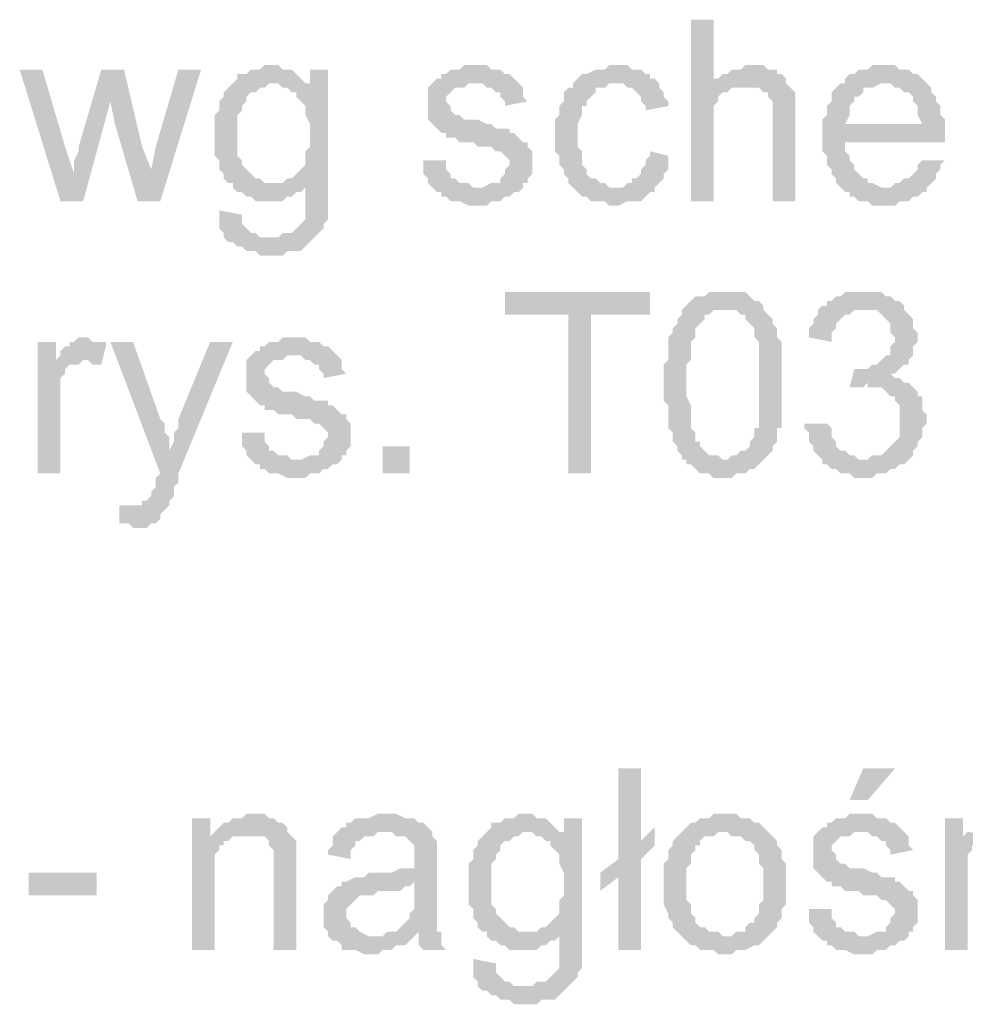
# Model space of a CAD drawing. Header units: millimetres. Extents: x -523 to 1404227, y -783705 to 1038705.
# Tile 399 of 508: x 709111 to 709993, y 224204 to 225123. Entities that reach past the tile are written whole.
import ezdxf

# ---------------------------------------------------------------- set-up
doc = ezdxf.new("R2010")
doc.units = ezdxf.units.MM
doc.linetypes.add('ACAD_ISO08W100', pattern=[36, 24, -3, 6, -3])
doc.layers.add('!!ELEKTRYKA', color=7, linetype='Continuous')

msp = doc.modelspace()

# ---------------------------------------------------------------- hatches: boundary and pattern name
at = {"layer": '!!ELEKTRYKA', "linetype": 'ACAD_ISO08W100'}
for points in [[(709758.49, 225122.57), (709737.32, 225122.57), (709737.32, 224953.23), (709758.49, 224953.23), (709758.49, 225020.96), (709758.49, 225025.2), (709758.49, 225029.43), (709758.49, 225033.66), (709758.49, 225037.9), (709758.49, 225042.13), (709762.72, 225046.36), (709762.72, 225050.6), (709766.96, 225054.83), (709771.19, 225054.83), (709775.42, 225059.06), (709779.66, 225059.06), (709783.89, 225059.06), (709788.12, 225059.06), (709758.49, 225063.3)], [(709343.61, 225080.23), (709343.61, 225080.23), (709339.38, 225080.23), (709335.14, 225076), (709330.91, 225076), (709326.68, 225076), (709322.44, 225071.76), (709318.21, 225071.76), (709313.98, 225071.76), (709313.98, 225067.53), (709309.74, 225063.3), (709347.85, 225063.3), (709352.08, 225063.3), (709356.31, 225059.06), (709381.71, 225063.3), (709381.71, 225063.3), (709377.48, 225063.3), (709373.25, 225067.53), (709369.01, 225071.76), (709369.01, 225071.76), (709364.78, 225076), (709360.55, 225076), (709356.31, 225076), (709352.08, 225080.23)], [(709534.12, 225080.23), (709525.65, 225080.23), (709521.42, 225076), (709512.95, 225076), (709508.72, 225071.76), (709504.48, 225071.76), (709504.48, 225067.53), (709500.25, 225067.53), (709496.02, 225063.3), (709538.35, 225063.3), (709538.35, 225063.3), (709542.58, 225063.3), (709546.82, 225059.06), (709551.05, 225059.06), (709555.28, 225054.83), (709559.52, 225054.83), (709559.52, 225050.6), (709563.75, 225046.36), (709563.75, 225042.13), (709584.92, 225046.36), (709584.92, 225046.36), (709580.68, 225050.6), (709580.68, 225054.83), (709580.68, 225059.06), (709576.45, 225063.3), (709576.45, 225063.3), (709572.22, 225067.53), (709567.98, 225071.76), (709563.75, 225071.76), (709559.52, 225076), (709559.52, 225076), (709555.28, 225076), (709551.05, 225076), (709546.82, 225080.23), (709538.35, 225080.23)], [(709665.35, 225080.23), (709665.35, 225080.23), (709661.12, 225080.23), (709656.89, 225076), (709652.65, 225076), (709648.42, 225076), (709639.95, 225071.76), (709639.95, 225071.76), (709635.72, 225071.76), (709631.49, 225067.53), (709627.25, 225063.3), (709627.25, 225059.06), (709623.02, 225059.06), (709618.79, 225054.83), (709618.79, 225050.6), (709618.79, 225046.36), (709614.55, 225042.13), (709614.55, 225037.9), (709614.55, 225033.66), (709610.32, 225029.43), (709610.32, 225025.2), (709610.32, 225020.96), (709610.32, 225012.5), (709610.32, 225008.26), (709610.32, 225004.03), (709610.32, 224999.8), (709614.55, 224995.56), (709614.55, 224991.33), (709614.55, 224987.1), (709618.79, 224982.86), (709618.79, 224978.63), (709623.02, 224974.4), (709623.02, 224970.16), (709627.25, 224965.93), (709665.35, 224965.93), (709665.35, 224965.93), (709661.12, 224965.93), (709656.89, 224970.16), (709652.65, 224970.16), (709648.42, 224974.4), (709644.19, 224974.4), (709639.95, 224978.63), (709639.95, 224978.63), (709639.95, 224982.86), (709635.72, 224987.1), (709635.72, 224991.33), (709635.72, 224995.56), (709635.72, 224999.8), (709631.49, 225004.03), (709631.49, 225008.26), (709631.49, 225016.73), (709631.49, 225016.73), (709631.49, 225020.96), (709631.49, 225025.2), (709635.72, 225033.66), (709635.72, 225037.9), (709635.72, 225042.13), (709639.95, 225042.13), (709639.95, 225046.36), (709644.19, 225050.6), (709644.19, 225050.6), (709648.42, 225054.83), (709648.42, 225059.06), (709652.65, 225059.06), (709656.89, 225059.06), (709661.12, 225063.3), (709669.59, 225063.3), (709707.69, 225063.3), (709703.45, 225067.53), (709699.22, 225067.53), (709699.22, 225071.76), (709694.99, 225071.76), (709690.75, 225076), (709686.52, 225076), (709682.29, 225076), (709678.05, 225080.23), (709673.82, 225080.23)], [(709792.36, 225080.23), (709792.36, 225080.23), (709788.12, 225080.23), (709783.89, 225076), (709779.66, 225076), (709775.42, 225076), (709771.19, 225071.76), (709766.96, 225071.76), (709762.72, 225067.53), (709758.49, 225067.53), (709758.49, 225063.3), (709788.12, 225059.06), (709792.36, 225059.06), (709796.59, 225059.06), (709800.82, 225059.06), (709805.06, 225054.83), (709809.29, 225054.83), (709809.29, 225054.83), (709809.29, 225050.6), (709813.52, 225046.36), (709813.52, 225042.13), (709813.52, 225037.9), (709813.52, 225029.43), (709813.52, 224953.23), (709834.69, 224953.23), (709834.69, 225029.43), (709834.69, 225037.9), (709834.69, 225042.13), (709834.69, 225046.36), (709834.69, 225050.6), (709834.69, 225054.83), (709830.46, 225059.06), (709830.46, 225059.06), (709826.22, 225063.3), (709826.22, 225067.53), (709821.99, 225071.76), (709817.76, 225071.76), (709817.76, 225076), (709813.52, 225076), (709809.29, 225076), (709805.06, 225080.23), (709800.82, 225080.23)], [(709919.36, 225080.23), (709906.66, 225080.23), (709902.43, 225076), (709893.96, 225076), (709889.73, 225071.76), (709885.49, 225071.76), (709881.26, 225067.53), (709881.26, 225063.3), (709877.03, 225063.3), (709919.36, 225063.3), (709919.36, 225063.3), (709923.59, 225063.3), (709927.83, 225059.06), (709932.06, 225059.06), (709936.29, 225054.83), (709940.53, 225054.83), (709944.76, 225050.6), (709944.76, 225050.6), (709944.76, 225046.36), (709948.99, 225042.13), (709948.99, 225037.9), (709948.99, 225033.66), (709953.23, 225025.2), (709881.26, 225025.2), (709974.39, 225025.2), (709974.39, 225029.43), (709970.16, 225033.66), (709970.16, 225037.9), (709970.16, 225042.13), (709965.93, 225046.36), (709965.93, 225050.6), (709961.69, 225054.83), (709961.69, 225059.06), (709957.46, 225063.3), (709957.46, 225063.3), (709953.23, 225067.53), (709948.99, 225071.76), (709944.76, 225071.76), (709940.53, 225076), (709936.29, 225076), (709932.06, 225076), (709927.83, 225080.23), (709923.59, 225080.23)], [(709131.94, 225076), (709110.77, 225076), (709148.87, 224953.23), (709161.57, 224978.63), (709153.11, 225004.03)], [(709208.14, 225076), (709186.97, 225076), (709165.81, 225004.03), (709165.81, 224999.8), (709161.57, 224991.33), (709161.57, 224987.1), (709161.57, 224982.86), (709161.57, 224978.63), (709161.57, 224978.63), (709148.87, 224953.23), (709170.04, 224953.23), (709195.44, 225046.36)], [(709208.14, 225076), (709195.44, 225046.36), (709199.67, 225025.2), (709220.84, 224953.23), (709233.54, 224982.86), (709225.08, 225004.03)], [(709280.11, 225076), (709258.94, 225076), (709237.78, 225004.03), (709233.54, 224982.86), (709220.84, 224953.23), (709242.01, 224953.23)], [(709398.65, 225076), (709381.71, 225076), (709381.71, 225063.3), (709356.31, 225059.06), (709360.55, 225059.06), (709364.78, 225054.83), (709369.01, 225054.83), (709369.01, 225050.6), (709373.25, 225046.36), (709373.25, 225046.36), (709377.48, 225042.13), (709377.48, 225037.9), (709377.48, 225033.66), (709381.71, 225025.2), (709381.71, 225020.96), (709381.71, 225016.73), (709381.71, 225012.5), (709381.71, 225004.03), (709377.48, 224999.8), (709377.48, 224995.56), (709377.48, 224991.33), (709377.48, 224987.1), (709373.25, 224982.86), (709373.25, 224982.86), (709369.01, 224978.63), (709364.78, 224974.4), (709360.55, 224974.4), (709356.31, 224970.16), (709352.08, 224970.16), (709347.85, 224970.16), (709398.65, 224970.16)], [(709309.74, 225063.3), (709305.51, 225059.06), (709301.28, 225054.83), (709301.28, 225050.6), (709297.04, 225046.36), (709297.04, 225046.36), (709297.04, 225042.13), (709297.04, 225037.9), (709292.81, 225033.66), (709292.81, 225029.43), (709292.81, 225025.2), (709292.81, 225020.96), (709292.81, 225016.73), (709292.81, 225016.73), (709292.81, 225008.26), (709292.81, 225004.03), (709292.81, 224999.8), (709292.81, 224995.56), (709297.04, 224991.33), (709297.04, 224987.1), (709297.04, 224982.86), (709301.28, 224978.63), (709301.28, 224974.4), (709305.51, 224970.16), (709309.74, 224970.16), (709309.74, 224965.93), (709313.98, 224961.69), (709318.21, 224961.69), (709322.44, 224957.46), (709326.68, 224957.46), (709330.91, 224953.23), (709335.14, 224953.23), (709339.38, 224953.23), (709343.61, 224953.23), (709347.85, 224953.23), (709352.08, 224953.23), (709356.31, 224953.23), (709360.55, 224957.46), (709364.78, 224957.46), (709369.01, 224961.69), (709373.25, 224961.69), (709377.48, 224965.93), (709377.48, 224970.16), (709398.65, 224970.16), (709347.85, 224970.16), (709343.61, 224970.16), (709339.38, 224970.16), (709335.14, 224974.4), (709330.91, 224974.4), (709326.68, 224978.63), (709322.44, 224982.86), (709322.44, 224982.86), (709322.44, 224982.86), (709318.21, 224987.1), (709318.21, 224991.33), (709313.98, 224995.56), (709313.98, 224999.8), (709313.98, 225004.03), (709313.98, 225012.5), (709313.98, 225016.73), (709313.98, 225020.96), (709313.98, 225025.2), (709313.98, 225029.43), (709313.98, 225033.66), (709318.21, 225037.9), (709318.21, 225042.13), (709322.44, 225046.36), (709322.44, 225050.6), (709326.68, 225054.83), (709330.91, 225054.83), (709335.14, 225059.06), (709339.38, 225059.06), (709343.61, 225063.3), (709347.85, 225063.3)], [(709496.02, 225063.3), (709491.78, 225059.06), (709491.78, 225059.06), (709491.78, 225042.13), (709491.78, 225042.13), (709491.78, 225033.66), (709491.78, 225029.43), (709496.02, 225025.2), (709496.02, 225025.2), (709500.25, 225020.96), (709504.48, 225016.73), (709508.72, 225016.73), (709508.72, 225016.73), (709508.72, 225012.5), (709512.95, 225012.5), (709517.18, 225012.5), (709521.42, 225008.26), (709525.65, 225008.26), (709534.12, 225008.26), (709538.35, 225004.03), (709542.58, 225004.03), (709551.05, 225004.03), (709555.28, 224999.8), (709559.52, 224999.8), (709559.52, 224999.8), (709563.75, 224995.56), (709567.98, 224991.33), (709567.98, 224987.1), (709567.98, 224987.1), (709563.75, 224982.86), (709563.75, 224978.63), (709559.52, 224974.4), (709559.52, 224970.16), (709555.28, 224970.16), (709551.05, 224970.16), (709542.58, 224965.93), (709538.35, 224965.93), (709496.02, 224965.93), (709500.25, 224961.69), (709504.48, 224961.69), (709504.48, 224961.69), (709504.48, 224957.46), (709508.72, 224957.46), (709512.95, 224953.23), (709517.18, 224953.23), (709521.42, 224953.23), (709529.88, 224948.99), (709534.12, 224948.99), (709538.35, 224948.99), (709542.58, 224948.99), (709546.82, 224948.99), (709551.05, 224953.23), (709555.28, 224953.23), (709559.52, 224953.23), (709563.75, 224957.46), (709567.98, 224957.46), (709572.22, 224961.69), (709576.45, 224961.69), (709580.68, 224965.93), (709580.68, 224970.16), (709584.92, 224970.16), (709584.92, 224974.4), (709589.15, 224978.63), (709589.15, 224982.86), (709589.15, 224991.33), (709589.15, 224991.33), (709589.15, 224995.56), (709589.15, 224999.8), (709584.92, 225004.03), (709584.92, 225008.26), (709580.68, 225008.26), (709576.45, 225012.5), (709572.22, 225016.73), (709567.98, 225016.73), (709567.98, 225020.96), (709563.75, 225020.96), (709559.52, 225020.96), (709555.28, 225020.96), (709551.05, 225025.2), (709546.82, 225025.2), (709538.35, 225029.43), (709538.35, 225029.43), (709529.88, 225029.43), (709525.65, 225029.43), (709521.42, 225033.66), (709521.42, 225033.66), (709521.42, 225033.66), (709517.18, 225033.66), (709512.95, 225037.9), (709512.95, 225042.13), (709508.72, 225046.36), (709508.72, 225050.6), (709512.95, 225054.83), (709517.18, 225059.06), (709517.18, 225059.06), (709521.42, 225059.06), (709525.65, 225059.06), (709529.88, 225063.3), (709538.35, 225063.3)], [(709707.69, 225063.3), (709669.59, 225063.3), (709673.82, 225063.3), (709678.05, 225059.06), (709682.29, 225059.06), (709686.52, 225054.83), (709686.52, 225054.83), (709690.75, 225050.6), (709690.75, 225046.36), (709694.99, 225042.13), (709694.99, 225037.9), (709716.15, 225042.13), (709716.15, 225042.13), (709716.15, 225046.36), (709711.92, 225050.6), (709711.92, 225054.83), (709707.69, 225059.06)], [(709877.03, 225063.3), (709877.03, 225063.3), (709872.79, 225059.06), (709868.56, 225054.83), (709868.56, 225050.6), (709868.56, 225046.36), (709864.33, 225042.13), (709864.33, 225037.9), (709864.33, 225033.66), (709860.09, 225029.43), (709860.09, 225025.2), (709860.09, 225020.96), (709860.09, 225012.5), (709860.09, 225008.26), (709860.09, 225004.03), (709860.09, 224999.8), (709864.33, 224995.56), (709864.33, 224991.33), (709864.33, 224987.1), (709868.56, 224982.86), (709868.56, 224978.63), (709872.79, 224974.4), (709872.79, 224970.16), (709877.03, 224965.93), (709919.36, 224965.93), (709919.36, 224965.93), (709915.13, 224965.93), (709906.66, 224970.16), (709902.43, 224970.16), (709902.43, 224974.4), (709898.19, 224974.4), (709893.96, 224978.63), (709893.96, 224978.63), (709889.73, 224982.86), (709889.73, 224987.1), (709885.49, 224991.33), (709885.49, 224995.56), (709881.26, 224999.8), (709881.26, 225004.03), (709881.26, 225008.26), (709974.39, 225008.26), (709974.39, 225012.5), (709974.39, 225016.73), (709974.39, 225020.96), (709974.39, 225025.2), (709881.26, 225025.2), (709881.26, 225025.2), (709885.49, 225033.66), (709885.49, 225037.9), (709885.49, 225042.13), (709889.73, 225046.36), (709889.73, 225050.6), (709893.96, 225050.6), (709898.19, 225054.83), (709898.19, 225059.06), (709902.43, 225059.06), (709906.66, 225059.06), (709915.13, 225063.3), (709919.36, 225063.3)], [(709699.22, 224999.8), (709699.22, 224995.56), (709694.99, 224991.33), (709694.99, 224987.1), (709690.75, 224982.86), (709690.75, 224978.63), (709686.52, 224974.4), (709682.29, 224974.4), (709682.29, 224970.16), (709678.05, 224970.16), (709673.82, 224965.93), (709665.35, 224965.93), (709627.25, 224965.93), (709627.25, 224965.93), (709631.49, 224961.69), (709635.72, 224957.46), (709639.95, 224957.46), (709644.19, 224953.23), (709648.42, 224953.23), (709652.65, 224953.23), (709656.89, 224953.23), (709661.12, 224948.99), (709665.35, 224948.99), (709669.59, 224948.99), (709678.05, 224953.23), (709682.29, 224953.23), (709686.52, 224953.23), (709690.75, 224953.23), (709694.99, 224957.46), (709699.22, 224961.69), (709699.22, 224961.69), (709703.45, 224961.69), (709703.45, 224965.93), (709707.69, 224970.16), (709711.92, 224974.4), (709711.92, 224978.63), (709716.15, 224982.86), (709716.15, 224987.1), (709716.15, 224991.33), (709716.15, 224995.56)], [(709508.72, 224991.33), (709487.55, 224991.33), (709487.55, 224978.63), (709491.78, 224974.4), (709491.78, 224970.16), (709496.02, 224965.93), (709538.35, 224965.93), (709538.35, 224965.93), (709534.12, 224965.93), (709529.88, 224970.16), (709525.65, 224970.16), (709521.42, 224970.16), (709517.18, 224974.4), (709512.95, 224974.4), (709512.95, 224978.63), (709508.72, 224982.86), (709508.72, 224987.1)], [(709953.23, 224991.33), (709948.99, 224987.1), (709948.99, 224982.86), (709944.76, 224978.63), (709940.53, 224974.4), (709940.53, 224974.4), (709936.29, 224974.4), (709932.06, 224970.16), (709927.83, 224970.16), (709923.59, 224965.93), (709919.36, 224965.93), (709877.03, 224965.93), (709877.03, 224965.93), (709881.26, 224961.69), (709885.49, 224961.69), (709885.49, 224957.46), (709889.73, 224957.46), (709893.96, 224953.23), (709898.19, 224953.23), (709902.43, 224953.23), (709906.66, 224948.99), (709915.13, 224948.99), (709919.36, 224948.99), (709923.59, 224948.99), (709927.83, 224948.99), (709932.06, 224953.23), (709936.29, 224953.23), (709940.53, 224953.23), (709944.76, 224957.46), (709948.99, 224957.46), (709953.23, 224961.69), (709957.46, 224961.69), (709957.46, 224965.93), (709961.69, 224970.16), (709965.93, 224974.4), (709965.93, 224978.63), (709970.16, 224982.86), (709970.16, 224987.1), (709974.39, 224991.33)], [(709398.65, 224970.16), (709377.48, 224970.16), (709377.48, 224940.53), (709377.48, 224940.53), (709377.48, 224936.29), (709373.25, 224932.06), (709369.01, 224927.83), (709369.01, 224927.83), (709369.01, 224927.83), (709364.78, 224923.59), (709360.55, 224923.59), (709356.31, 224923.59), (709352.08, 224919.36), (709343.61, 224919.36), (709301.28, 224919.36), (709305.51, 224915.13), (709309.74, 224915.13), (709309.74, 224915.13), (709313.98, 224910.89), (709318.21, 224910.89), (709322.44, 224906.66), (709326.68, 224906.66), (709330.91, 224906.66), (709335.14, 224902.43), (709339.38, 224902.43), (709343.61, 224902.43), (709347.85, 224902.43), (709356.31, 224902.43), (709360.55, 224906.66), (709364.78, 224906.66), (709369.01, 224906.66), (709373.25, 224906.66), (709377.48, 224910.89), (709377.48, 224910.89), (709381.71, 224915.13), (709385.95, 224919.36), (709390.18, 224923.59), (709390.18, 224923.59), (709394.41, 224927.83), (709394.41, 224932.06), (709398.65, 224936.29), (709398.65, 224940.53), (709398.65, 224940.53), (709398.65, 224948.99), (709398.65, 224953.23), (709398.65, 224957.46), (709398.65, 224961.69)], [(709297.04, 224944.76), (709297.04, 224927.83), (709301.28, 224923.59), (709301.28, 224919.36), (709343.61, 224919.36), (709339.38, 224919.36), (709335.14, 224919.36), (709330.91, 224923.59), (709326.68, 224923.59), (709322.44, 224927.83), (709322.44, 224927.83), (709318.21, 224932.06), (709318.21, 224936.29), (709318.21, 224940.53)], [(709699.22, 224868.56), (709563.75, 224868.56), (709563.75, 224847.39), (709623.02, 224847.39), (709623.02, 224699.22), (709644.19, 224699.22), (709644.19, 224847.39), (709699.22, 224847.39)], [(709766.96, 224868.56), (709766.96, 224868.56), (709754.26, 224868.56), (709750.02, 224864.33), (709745.79, 224864.33), (709741.56, 224864.33), (709737.32, 224860.09), (709737.32, 224860.09), (709733.09, 224855.86), (709728.85, 224851.63), (709766.96, 224851.63), (709771.19, 224851.63), (709775.42, 224851.63), (709779.66, 224851.63), (709783.89, 224847.39), (709788.12, 224847.39), (709788.12, 224843.16), (709792.36, 224838.93), (709792.36, 224838.93), (709796.59, 224834.69), (709796.59, 224834.69), (709796.59, 224830.46), (709796.59, 224826.22), (709800.82, 224821.99), (709800.82, 224817.76), (709800.82, 224813.52), (709800.82, 224809.29), (709800.82, 224800.82), (709800.82, 224796.59), (709800.82, 224788.12), (709800.82, 224783.89), (709800.82, 224783.89), (709800.82, 224775.42), (709800.82, 224766.96), (709800.82, 224762.72), (709800.82, 224758.49), (709800.82, 224754.26), (709800.82, 224745.79), (709800.82, 224741.56), (709796.59, 224741.56), (709796.59, 224737.32), (709796.59, 224733.09), (709792.36, 224728.86), (709792.36, 224728.86), (709792.36, 224724.62), (709788.12, 224720.39), (709783.89, 224720.39), (709779.66, 224716.16), (709775.42, 224716.16), (709771.19, 224711.92), (709766.96, 224711.92), (709733.09, 224711.92), (709733.09, 224707.69), (709737.32, 224707.69), (709741.56, 224703.45), (709745.79, 224699.22), (709750.02, 224699.22), (709754.26, 224699.22), (709758.49, 224694.99), (709762.72, 224694.99), (709766.96, 224694.99), (709771.19, 224694.99), (709775.42, 224694.99), (709779.66, 224699.22), (709783.89, 224699.22), (709788.12, 224699.22), (709792.36, 224703.45), (709796.59, 224703.45), (709800.82, 224707.69), (709800.82, 224707.69), (709805.06, 224711.92), (709805.06, 224711.92), (709809.29, 224716.16), (709813.52, 224720.39), (709813.52, 224724.62), (709817.76, 224728.86), (709817.76, 224733.09), (709817.76, 224737.32), (709817.76, 224741.56), (709821.99, 224741.56), (709821.99, 224745.79), (709821.99, 224750.02), (709821.99, 224758.49), (709821.99, 224762.72), (709821.99, 224766.96), (709821.99, 224771.19), (709821.99, 224775.42), (709821.99, 224783.89), (709821.99, 224783.89), (709821.99, 224792.36), (709821.99, 224796.59), (709821.99, 224800.82), (709821.99, 224805.06), (709821.99, 224809.29), (709821.99, 224813.52), (709821.99, 224817.76), (709821.99, 224821.99), (709817.76, 224826.22), (709817.76, 224830.46), (709817.76, 224834.69), (709813.52, 224838.93), (709813.52, 224843.16), (709809.29, 224847.39), (709805.06, 224851.63), (709805.06, 224855.86), (709800.82, 224860.09), (709796.59, 224860.09), (709792.36, 224864.33), (709792.36, 224864.33), (709788.12, 224868.56), (709783.89, 224868.56), (709779.66, 224868.56), (709775.42, 224868.56)], [(709898.19, 224868.56), (709881.26, 224868.56), (709877.03, 224864.33), (709872.79, 224864.33), (709868.56, 224860.09), (709864.33, 224860.09), (709864.33, 224855.86), (709860.09, 224855.86), (709898.19, 224851.63), (709902.43, 224851.63), (709906.66, 224851.63), (709910.89, 224851.63), (709915.13, 224847.39), (709919.36, 224843.16), (709919.36, 224843.16), (709923.59, 224838.93), (709923.59, 224834.69), (709923.59, 224830.46), (709927.83, 224826.22), (709927.83, 224821.99), (709923.59, 224817.76), (709923.59, 224813.52), (709923.59, 224809.29), (709919.36, 224809.29), (709915.13, 224805.06), (709915.13, 224805.06), (709910.89, 224800.82), (709906.66, 224800.82), (709902.43, 224796.59), (709898.19, 224796.59), (709889.73, 224796.59), (709932.06, 224796.59), (709936.29, 224800.82), (709940.53, 224800.82), (709940.53, 224805.06), (709944.76, 224809.29), (709944.76, 224813.52), (709944.76, 224817.76), (709948.99, 224821.99), (709948.99, 224826.22), (709948.99, 224830.46), (709944.76, 224834.69), (709944.76, 224838.93), (709944.76, 224843.16), (709940.53, 224847.39), (709940.53, 224847.39), (709936.29, 224851.63), (709936.29, 224855.86), (709932.06, 224860.09), (709927.83, 224860.09), (709923.59, 224864.33), (709919.36, 224864.33), (709915.13, 224868.56), (709910.89, 224868.56), (709906.66, 224868.56), (709902.43, 224868.56)], [(709728.85, 224851.63), (709728.85, 224847.39), (709724.62, 224843.16), (709724.62, 224838.93), (709720.39, 224834.69), (709720.39, 224830.46), (709720.39, 224830.46), (709716.15, 224826.22), (709716.15, 224821.99), (709716.15, 224817.76), (709716.15, 224813.52), (709716.15, 224809.29), (709716.15, 224805.06), (709711.92, 224800.82), (709711.92, 224792.36), (709711.92, 224788.12), (709711.92, 224783.89), (709711.92, 224779.66), (709711.92, 224775.42), (709711.92, 224766.96), (709716.15, 224762.72), (709716.15, 224758.49), (709716.15, 224754.26), (709716.15, 224745.79), (709716.15, 224741.56), (709720.39, 224737.32), (709720.39, 224733.09), (709720.39, 224728.86), (709724.62, 224724.62), (709724.62, 224724.62), (709724.62, 224720.39), (709728.85, 224716.16), (709728.85, 224711.92), (709733.09, 224711.92), (709766.96, 224711.92), (709766.96, 224711.92), (709762.72, 224716.16), (709758.49, 224716.16), (709754.26, 224716.16), (709750.02, 224720.39), (709745.79, 224724.62), (709745.79, 224728.86), (709745.79, 224728.86), (709741.56, 224728.86), (709741.56, 224733.09), (709741.56, 224737.32), (709737.32, 224741.56), (709737.32, 224745.79), (709737.32, 224750.02), (709737.32, 224754.26), (709737.32, 224758.49), (709737.32, 224762.72), (709733.09, 224771.19), (709733.09, 224775.42), (709733.09, 224783.89), (709733.09, 224788.12), (709733.09, 224792.36), (709733.09, 224800.82), (709737.32, 224805.06), (709737.32, 224809.29), (709737.32, 224813.52), (709737.32, 224817.76), (709737.32, 224821.99), (709741.56, 224826.22), (709741.56, 224830.46), (709741.56, 224834.69), (709745.79, 224838.93), (709745.79, 224838.93), (709750.02, 224843.16), (709750.02, 224847.39), (709754.26, 224847.39), (709758.49, 224851.63), (709762.72, 224851.63), (709766.96, 224851.63)], [(709860.09, 224855.86), (709855.86, 224851.63), (709855.86, 224847.39), (709851.62, 224843.16), (709851.62, 224838.93), (709847.39, 224834.69), (709847.39, 224830.46), (709847.39, 224826.22), (709868.56, 224821.99), (709868.56, 224826.22), (709868.56, 224830.46), (709872.79, 224834.69), (709872.79, 224838.93), (709877.03, 224843.16), (709877.03, 224843.16), (709881.26, 224847.39), (709885.49, 224847.39), (709889.73, 224851.63), (709893.96, 224851.63), (709898.19, 224851.63)], [(709170.04, 224826.22), (709170.04, 224826.22), (709165.81, 224826.22), (709161.57, 224821.99), (709157.34, 224821.99), (709157.34, 224817.76), (709153.11, 224817.76), (709148.87, 224813.52), (709148.87, 224809.29), (709144.64, 224805.06), (709170.04, 224805.06), (709174.27, 224805.06), (709178.51, 224800.82), (709182.74, 224800.82), (709186.97, 224800.82), (709191.21, 224817.76), (709191.21, 224821.99), (709182.74, 224821.99), (709178.51, 224821.99), (709174.27, 224826.22)], [(709364.78, 224826.22), (709356.31, 224826.22), (709352.08, 224821.99), (709343.61, 224821.99), (709339.38, 224817.76), (709335.14, 224817.76), (709335.14, 224813.52), (709330.91, 224813.52), (709326.68, 224809.29), (709369.01, 224809.29), (709369.01, 224809.29), (709373.25, 224809.29), (709377.48, 224805.06), (709381.71, 224805.06), (709385.95, 224800.82), (709390.18, 224800.82), (709390.18, 224796.59), (709394.41, 224792.36), (709394.41, 224788.12), (709415.58, 224792.36), (709415.58, 224792.36), (709411.35, 224796.59), (709411.35, 224800.82), (709411.35, 224805.06), (709407.11, 224809.29), (709407.11, 224809.29), (709402.88, 224813.52), (709398.65, 224817.76), (709394.41, 224817.76), (709390.18, 224821.99), (709390.18, 224821.99), (709385.95, 224821.99), (709381.71, 224821.99), (709377.48, 224826.22), (709369.01, 224826.22)], [(709144.64, 224821.99), (709127.71, 224821.99), (709127.71, 224699.22), (709148.87, 224699.22), (709148.87, 224762.72), (709148.87, 224762.72), (709148.87, 224771.19), (709148.87, 224775.42), (709148.87, 224779.66), (709148.87, 224783.89), (709148.87, 224788.12), (709153.11, 224792.36), (709153.11, 224796.59), (709157.34, 224800.82), (709161.57, 224800.82), (709165.81, 224800.82), (709170.04, 224805.06), (709144.64, 224805.06)], [(709216.61, 224821.99), (709195.44, 224821.99), (709242.01, 224699.22), (709250.48, 224720.39), (709250.48, 224724.62), (709250.48, 224728.86), (709250.48, 224733.09), (709246.24, 224737.32), (709246.24, 224741.56), (709246.24, 224745.79), (709242.01, 224750.02)], [(709309.74, 224821.99), (709288.58, 224821.99), (709258.94, 224750.02), (709258.94, 224750.02), (709258.94, 224745.79), (709258.94, 224741.56), (709254.71, 224737.32), (709254.71, 224733.09), (709254.71, 224728.86), (709250.48, 224720.39), (709242.01, 224699.22), (709242.01, 224699.22), (709237.78, 224694.99), (709237.78, 224690.75), (709237.78, 224686.52), (709233.54, 224682.29), (709233.54, 224678.05), (709233.54, 224678.05), (709229.31, 224673.82), (709225.08, 224673.82), (709225.08, 224669.59), (709220.84, 224669.59), (709216.61, 224669.59), (709250.48, 224669.59), (709250.48, 224669.59), (709250.48, 224673.82), (709254.71, 224678.05), (709254.71, 224682.29), (709254.71, 224686.52), (709258.94, 224690.75), (709258.94, 224699.22)], [(709326.68, 224809.29), (709322.44, 224805.06), (709322.44, 224805.06), (709322.44, 224788.12), (709322.44, 224788.12), (709322.44, 224779.66), (709322.44, 224775.42), (709326.68, 224771.19), (709326.68, 224771.19), (709330.91, 224766.96), (709335.14, 224762.72), (709339.38, 224762.72), (709339.38, 224762.72), (709339.38, 224758.49), (709343.61, 224758.49), (709347.85, 224758.49), (709352.08, 224754.26), (709356.31, 224754.26), (709364.78, 224754.26), (709369.01, 224750.02), (709373.25, 224750.02), (709381.71, 224750.02), (709385.95, 224745.79), (709390.18, 224745.79), (709390.18, 224745.79), (709394.41, 224741.56), (709398.65, 224737.32), (709398.65, 224733.09), (709398.65, 224733.09), (709394.41, 224728.86), (709394.41, 224724.62), (709390.18, 224720.39), (709390.18, 224716.16), (709385.95, 224716.16), (709381.71, 224716.16), (709373.25, 224711.92), (709369.01, 224711.92), (709326.68, 224711.92), (709330.91, 224707.69), (709335.14, 224707.69), (709335.14, 224707.69), (709335.14, 224703.45), (709339.38, 224703.45), (709343.61, 224699.22), (709347.85, 224699.22), (709352.08, 224699.22), (709360.55, 224694.99), (709364.78, 224694.99), (709369.01, 224694.99), (709373.25, 224694.99), (709377.48, 224694.99), (709381.71, 224699.22), (709385.95, 224699.22), (709390.18, 224699.22), (709394.41, 224703.45), (709398.65, 224703.45), (709402.88, 224707.69), (709407.11, 224707.69), (709411.35, 224711.92), (709411.35, 224716.16), (709415.58, 224716.16), (709415.58, 224720.39), (709419.81, 224724.62), (709419.81, 224728.86), (709419.81, 224737.32), (709419.81, 224737.32), (709419.81, 224741.56), (709419.81, 224745.79), (709415.58, 224750.02), (709415.58, 224754.26), (709411.35, 224754.26), (709407.11, 224758.49), (709402.88, 224762.72), (709398.65, 224762.72), (709398.65, 224766.96), (709394.41, 224766.96), (709390.18, 224766.96), (709385.95, 224766.96), (709381.71, 224771.19), (709377.48, 224771.19), (709369.01, 224775.42), (709369.01, 224775.42), (709360.55, 224775.42), (709356.31, 224775.42), (709352.08, 224779.66), (709352.08, 224779.66), (709352.08, 224779.66), (709347.85, 224779.66), (709343.61, 224783.89), (709343.61, 224788.12), (709339.38, 224792.36), (709339.38, 224796.59), (709343.61, 224800.82), (709347.85, 224805.06), (709347.85, 224805.06), (709352.08, 224805.06), (709356.31, 224805.06), (709360.55, 224809.29), (709369.01, 224809.29)], [(709889.73, 224796.59), (709885.49, 224779.66), (709885.49, 224779.66), (709898.19, 224779.66), (709902.43, 224783.89), (709940.53, 224783.89), (709936.29, 224783.89), (709932.06, 224788.12), (709927.83, 224788.12), (709923.59, 224792.36), (709927.83, 224792.36), (709932.06, 224796.59)], [(709940.53, 224783.89), (709902.43, 224783.89), (709902.43, 224779.66), (709915.13, 224779.66), (709919.36, 224775.42), (709923.59, 224771.19), (709927.83, 224771.19), (709927.83, 224766.96), (709932.06, 224762.72), (709932.06, 224758.49), (709932.06, 224754.26), (709932.06, 224750.02), (709932.06, 224750.02), (709932.06, 224745.79), (709932.06, 224737.32), (709932.06, 224733.09), (709927.83, 224728.86), (709927.83, 224728.86), (709923.59, 224724.62), (709919.36, 224720.39), (709915.13, 224716.16), (709910.89, 224716.16), (709906.66, 224716.16), (709902.43, 224711.92), (709898.19, 224711.92), (709860.09, 224711.92), (709860.09, 224707.69), (709864.33, 224707.69), (709868.56, 224703.45), (709872.79, 224703.45), (709877.03, 224699.22), (709881.26, 224699.22), (709885.49, 224699.22), (709889.73, 224694.99), (709893.96, 224694.99), (709898.19, 224694.99), (709902.43, 224694.99), (709906.66, 224694.99), (709910.89, 224699.22), (709915.13, 224699.22), (709919.36, 224699.22), (709923.59, 224703.45), (709927.83, 224703.45), (709932.06, 224707.69), (709936.29, 224707.69), (709940.53, 224711.92), (709940.53, 224711.92), (709944.76, 224716.16), (709944.76, 224720.39), (709948.99, 224724.62), (709948.99, 224728.86), (709953.23, 224733.09), (709953.23, 224737.32), (709953.23, 224741.56), (709957.46, 224745.79), (709957.46, 224750.02), (709957.46, 224750.02), (709957.46, 224754.26), (709953.23, 224758.49), (709953.23, 224766.96), (709953.23, 224771.19), (709948.99, 224771.19), (709948.99, 224775.42), (709948.99, 224775.42), (709944.76, 224779.66)], [(709864.33, 224745.79), (709843.16, 224745.79), (709843.16, 224741.56), (709847.39, 224737.32), (709847.39, 224733.09), (709847.39, 224728.86), (709851.62, 224724.62), (709851.62, 224720.39), (709855.86, 224716.16), (709860.09, 224711.92), (709898.19, 224711.92), (709893.96, 224711.92), (709889.73, 224716.16), (709885.49, 224716.16), (709881.26, 224720.39), (709877.03, 224720.39), (709877.03, 224720.39), (709872.79, 224724.62), (709872.79, 224728.86), (709868.56, 224733.09), (709868.56, 224737.32), (709868.56, 224741.56)], [(709339.38, 224737.32), (709318.21, 224737.32), (709318.21, 224724.62), (709322.44, 224720.39), (709322.44, 224716.16), (709326.68, 224711.92), (709369.01, 224711.92), (709369.01, 224711.92), (709364.78, 224711.92), (709360.55, 224716.16), (709356.31, 224716.16), (709352.08, 224716.16), (709347.85, 224720.39), (709343.61, 224720.39), (709343.61, 224724.62), (709339.38, 224728.86), (709339.38, 224733.09)], [(709203.91, 224669.59), (709203.91, 224652.65), (709212.38, 224652.65), (709216.61, 224648.42), (709220.84, 224648.42), (709225.08, 224648.42), (709229.31, 224648.42), (709233.54, 224652.65), (709237.78, 224652.65), (709237.78, 224652.65), (709242.01, 224656.89), (709242.01, 224661.12), (709246.24, 224665.35), (709250.48, 224669.59), (709216.61, 224669.59), (709212.38, 224669.59), (709208.14, 224669.59)], [(709690.75, 224424.05), (709669.59, 224424.05), (709669.59, 224339.38), (709652.65, 224326.68), (709669.59, 224322.45), (709669.59, 224254.71), (709690.75, 224254.71), (709690.75, 224339.38), (709703.45, 224352.08), (709690.75, 224356.31)], [(709288.58, 224377.48), (709271.64, 224377.48), (709271.64, 224254.71), (709292.81, 224254.71), (709292.81, 224322.45), (709292.81, 224326.68), (709292.81, 224330.91), (709292.81, 224335.15), (709292.81, 224339.38), (709292.81, 224343.61), (709297.04, 224347.85), (709297.04, 224352.08), (709301.28, 224352.08), (709301.28, 224356.31), (709305.51, 224356.31), (709309.74, 224360.55), (709288.58, 224360.55)], [(709326.68, 224381.71), (709326.68, 224381.71), (709322.44, 224381.71), (709318.21, 224377.48), (709313.98, 224377.48), (709309.74, 224377.48), (709305.51, 224373.25), (709301.28, 224373.25), (709297.04, 224369.01), (709297.04, 224369.01), (709292.81, 224364.78), (709322.44, 224360.55), (709326.68, 224360.55), (709330.91, 224360.55), (709335.14, 224360.55), (709339.38, 224360.55), (709343.61, 224356.31), (709343.61, 224352.08), (709347.85, 224347.85), (709347.85, 224347.85), (709347.85, 224343.61), (709347.85, 224339.38), (709347.85, 224335.15), (709347.85, 224330.91), (709347.85, 224254.71), (709369.01, 224254.71), (709369.01, 224330.91), (709369.01, 224330.91), (709369.01, 224339.38), (709369.01, 224343.61), (709369.01, 224347.85), (709369.01, 224352.08), (709369.01, 224352.08), (709369.01, 224356.31), (709364.78, 224360.55), (709360.55, 224364.78), (709360.55, 224369.01), (709356.31, 224373.25), (709352.08, 224373.25), (709347.85, 224377.48), (709347.85, 224377.48), (709343.61, 224377.48), (709339.38, 224381.71), (709335.14, 224381.71)], [(709453.68, 224381.71), (709453.68, 224381.71), (709445.21, 224381.71), (709436.75, 224377.48), (709432.51, 224377.48), (709428.28, 224377.48), (709424.05, 224377.48), (709419.81, 224373.25), (709415.58, 224373.25), (709415.58, 224369.01), (709411.35, 224369.01), (709407.11, 224364.78), (709449.45, 224364.78), (709453.68, 224364.78), (709457.91, 224364.78), (709462.15, 224360.55), (709466.38, 224360.55), (709470.62, 224360.55), (709474.85, 224356.31), (709474.85, 224356.31), (709479.08, 224352.08), (709479.08, 224347.85), (709479.08, 224343.61), (709479.08, 224339.38), (709479.08, 224339.38), (709479.08, 224330.91), (709479.08, 224330.91), (709474.85, 224330.91), (709474.85, 224330.91), (709470.62, 224330.91), (709466.38, 224330.91), (709457.91, 224326.68), (709453.68, 224326.68), (709449.45, 224326.68), (709440.98, 224326.68), (709436.75, 224326.68), (709432.51, 224322.45), (709428.28, 224322.45), (709424.05, 224322.45), (709424.05, 224322.45), (709415.58, 224318.21), (709411.35, 224318.21), (709479.08, 224318.21), (709479.08, 224309.74), (709479.08, 224305.51), (709479.08, 224301.28), (709479.08, 224297.04), (709479.08, 224292.81), (709474.85, 224288.58), (709474.85, 224288.58), (709474.85, 224284.34), (709470.62, 224280.11), (709466.38, 224275.88), (709462.15, 224271.64), (709457.91, 224271.64), (709453.68, 224271.64), (709483.32, 224271.64), (709483.32, 224267.41), (709483.32, 224263.18), (709483.32, 224258.94), (709487.55, 224254.71), (709508.72, 224254.71), (709508.72, 224254.71), (709504.48, 224258.94), (709504.48, 224263.18), (709504.48, 224271.64), (709500.25, 224271.64), (709500.25, 224275.88), (709500.25, 224275.88), (709500.25, 224280.11), (709500.25, 224288.58), (709500.25, 224292.81), (709500.25, 224297.04), (709500.25, 224305.51), (709500.25, 224335.15), (709500.25, 224335.15), (709500.25, 224339.38), (709500.25, 224347.85), (709500.25, 224352.08), (709500.25, 224352.08), (709500.25, 224356.31), (709496.02, 224360.55), (709496.02, 224364.78), (709491.78, 224369.01), (709491.78, 224369.01), (709487.55, 224373.25), (709483.32, 224373.25), (709479.08, 224377.48), (709479.08, 224377.48), (709474.85, 224377.48), (709470.62, 224377.48), (709462.15, 224381.71), (709457.91, 224381.71)], [(709580.68, 224381.71), (709580.68, 224381.71), (709576.45, 224381.71), (709572.22, 224377.48), (709567.98, 224377.48), (709563.75, 224377.48), (709559.52, 224373.25), (709555.28, 224373.25), (709551.05, 224373.25), (709551.05, 224369.01), (709546.82, 224364.78), (709584.92, 224364.78), (709589.15, 224364.78), (709593.38, 224360.55), (709618.79, 224364.78), (709618.79, 224364.78), (709614.55, 224364.78), (709610.32, 224369.01), (709606.09, 224373.25), (709606.09, 224373.25), (709601.85, 224377.48), (709597.62, 224377.48), (709593.38, 224377.48), (709589.15, 224381.71)], [(709635.72, 224377.48), (709618.79, 224377.48), (709618.79, 224364.78), (709593.38, 224360.55), (709597.62, 224360.55), (709601.85, 224356.31), (709606.09, 224356.31), (709606.09, 224352.08), (709610.32, 224347.85), (709610.32, 224347.85), (709614.55, 224343.61), (709614.55, 224339.38), (709614.55, 224335.15), (709618.79, 224326.68), (709618.79, 224322.45), (709618.79, 224318.21), (709618.79, 224313.98), (709618.79, 224305.51), (709614.55, 224301.28), (709614.55, 224297.04), (709614.55, 224292.81), (709614.55, 224288.58), (709610.32, 224284.34), (709610.32, 224284.34), (709606.09, 224280.11), (709601.85, 224275.88), (709597.62, 224275.88), (709593.38, 224271.64), (709589.15, 224271.64), (709584.92, 224271.64), (709635.72, 224271.64)], [(709766.96, 224381.71), (709766.96, 224381.71), (709758.49, 224381.71), (709754.26, 224377.48), (709750.02, 224377.48), (709745.79, 224377.48), (709741.56, 224373.25), (709737.32, 224373.25), (709733.09, 224369.01), (709728.85, 224364.78), (709728.85, 224364.78), (709728.85, 224364.78), (709766.96, 224364.78), (709771.19, 224364.78), (709775.42, 224360.55), (709779.66, 224360.55), (709783.89, 224360.55), (709788.12, 224356.31), (709792.36, 224356.31), (709796.59, 224352.08), (709796.59, 224347.85), (709800.82, 224343.61), (709800.82, 224339.38), (709800.82, 224335.15), (709805.06, 224330.91), (709805.06, 224326.68), (709805.06, 224322.45), (709805.06, 224318.21), (709805.06, 224313.98), (709805.06, 224309.74), (709805.06, 224305.51), (709805.06, 224301.28), (709800.82, 224297.04), (709800.82, 224292.81), (709800.82, 224288.58), (709796.59, 224284.34), (709796.59, 224280.11), (709792.36, 224280.11), (709788.12, 224275.88), (709788.12, 224271.64), (709783.89, 224271.64), (709779.66, 224271.64), (709775.42, 224267.41), (709766.96, 224267.41), (709728.85, 224267.41), (709728.85, 224267.41), (709733.09, 224263.18), (709737.32, 224258.94), (709741.56, 224258.94), (709745.79, 224254.71), (709750.02, 224254.71), (709754.26, 224254.71), (709758.49, 224254.71), (709762.72, 224250.48), (709766.96, 224250.48), (709771.19, 224250.48), (709775.42, 224250.48), (709779.66, 224254.71), (709783.89, 224254.71), (709788.12, 224254.71), (709796.59, 224258.94), (709800.82, 224258.94), (709800.82, 224258.94), (709805.06, 224263.18), (709809.29, 224267.41), (709809.29, 224267.41), (709813.52, 224271.64), (709817.76, 224275.88), (709817.76, 224280.11), (709817.76, 224280.11), (709821.99, 224284.34), (709821.99, 224288.58), (709821.99, 224292.81), (709826.22, 224297.04), (709826.22, 224301.28), (709826.22, 224305.51), (709826.22, 224313.98), (709826.22, 224318.21), (709826.22, 224322.45), (709826.22, 224326.68), (709826.22, 224330.91), (709826.22, 224335.15), (709821.99, 224339.38), (709821.99, 224343.61), (709821.99, 224347.85), (709817.76, 224352.08), (709817.76, 224356.31), (709813.52, 224360.55), (709809.29, 224364.78), (709809.29, 224364.78), (709805.06, 224369.01), (709800.82, 224373.25), (709796.59, 224373.25), (709792.36, 224377.48), (709788.12, 224377.48), (709783.89, 224377.48), (709779.66, 224381.71), (709775.42, 224381.71)], [(709893.96, 224381.71), (709885.49, 224381.71), (709881.26, 224377.48), (709872.79, 224377.48), (709868.56, 224373.25), (709864.33, 224373.25), (709864.33, 224369.01), (709860.09, 224369.01), (709855.86, 224364.78), (709898.19, 224364.78), (709898.19, 224364.78), (709902.43, 224364.78), (709906.66, 224360.55), (709910.89, 224360.55), (709915.13, 224356.31), (709919.36, 224356.31), (709919.36, 224352.08), (709923.59, 224347.85), (709923.59, 224343.61), (709944.76, 224347.85), (709944.76, 224347.85), (709940.53, 224352.08), (709940.53, 224356.31), (709940.53, 224360.55), (709936.29, 224364.78), (709936.29, 224364.78), (709932.06, 224369.01), (709927.83, 224373.25), (709923.59, 224373.25), (709919.36, 224377.48), (709919.36, 224377.48), (709915.13, 224377.48), (709910.89, 224377.48), (709906.66, 224381.71), (709898.19, 224381.71)], [(709991.33, 224377.48), (709974.39, 224377.48), (709974.39, 224254.71), (709995.56, 224254.71), (709995.56, 224322.45), (709995.56, 224326.68), (709995.56, 224330.91), (709995.56, 224335.15), (709995.56, 224339.38), (709995.56, 224343.61), (709999.8, 224347.85), (709999.8, 224352.08), (710004.03, 224352.08), (710004.03, 224356.31), (710008.26, 224356.31), (710012.5, 224360.55), (709991.33, 224360.55)], [(709407.11, 224364.78), (709402.88, 224360.55), (709402.88, 224352.08), (709398.65, 224347.85), (709398.65, 224343.61), (709419.81, 224339.38), (709419.81, 224343.61), (709419.81, 224347.85), (709424.05, 224352.08), (709424.05, 224356.31), (709428.28, 224356.31), (709432.51, 224360.55), (709436.75, 224360.55), (709440.98, 224360.55), (709445.21, 224364.78), (709449.45, 224364.78)], [(709546.82, 224364.78), (709542.58, 224360.55), (709538.35, 224356.31), (709538.35, 224352.08), (709534.12, 224347.85), (709534.12, 224347.85), (709534.12, 224343.61), (709534.12, 224339.38), (709529.88, 224335.15), (709529.88, 224330.91), (709529.88, 224326.68), (709529.88, 224322.45), (709529.88, 224318.21), (709529.88, 224318.21), (709529.88, 224309.74), (709529.88, 224305.51), (709529.88, 224301.28), (709529.88, 224297.04), (709534.12, 224292.81), (709534.12, 224288.58), (709534.12, 224284.34), (709538.35, 224280.11), (709538.35, 224275.88), (709542.58, 224271.64), (709546.82, 224271.64), (709546.82, 224267.41), (709551.05, 224263.18), (709555.28, 224263.18), (709559.52, 224258.94), (709563.75, 224258.94), (709567.98, 224254.71), (709572.22, 224254.71), (709576.45, 224254.71), (709580.68, 224254.71), (709584.92, 224254.71), (709589.15, 224254.71), (709593.38, 224254.71), (709597.62, 224258.94), (709601.85, 224258.94), (709606.09, 224263.18), (709610.32, 224263.18), (709614.55, 224267.41), (709614.55, 224271.64), (709635.72, 224271.64), (709584.92, 224271.64), (709580.68, 224271.64), (709576.45, 224271.64), (709572.22, 224275.88), (709567.98, 224275.88), (709563.75, 224280.11), (709559.52, 224284.34), (709559.52, 224284.34), (709559.52, 224284.34), (709555.28, 224288.58), (709555.28, 224292.81), (709551.05, 224297.04), (709551.05, 224301.28), (709551.05, 224305.51), (709551.05, 224313.98), (709551.05, 224318.21), (709551.05, 224322.45), (709551.05, 224326.68), (709551.05, 224330.91), (709551.05, 224335.15), (709555.28, 224339.38), (709555.28, 224343.61), (709559.52, 224347.85), (709559.52, 224352.08), (709563.75, 224356.31), (709567.98, 224356.31), (709572.22, 224360.55), (709576.45, 224360.55), (709580.68, 224364.78), (709584.92, 224364.78)], [(709728.85, 224364.78), (709724.62, 224360.55), (709720.39, 224356.31), (709720.39, 224352.08), (709716.15, 224347.85), (709716.15, 224343.61), (709716.15, 224339.38), (709711.92, 224335.15), (709711.92, 224330.91), (709711.92, 224326.68), (709711.92, 224322.45), (709711.92, 224318.21), (709711.92, 224313.98), (709711.92, 224309.74), (709711.92, 224305.51), (709711.92, 224301.28), (709711.92, 224297.04), (709716.15, 224288.58), (709716.15, 224284.34), (709716.15, 224284.34), (709720.39, 224280.11), (709720.39, 224275.88), (709724.62, 224271.64), (709728.85, 224267.41), (709766.96, 224267.41), (709766.96, 224267.41), (709762.72, 224271.64), (709758.49, 224271.64), (709754.26, 224271.64), (709750.02, 224275.88), (709745.79, 224275.88), (709741.56, 224280.11), (709741.56, 224280.11), (709741.56, 224284.34), (709737.32, 224288.58), (709737.32, 224292.81), (709737.32, 224297.04), (709733.09, 224301.28), (709733.09, 224305.51), (709733.09, 224309.74), (709733.09, 224318.21), (709733.09, 224318.21), (709733.09, 224322.45), (709733.09, 224326.68), (709733.09, 224330.91), (709737.32, 224335.15), (709737.32, 224339.38), (709737.32, 224343.61), (709741.56, 224347.85), (709741.56, 224352.08), (709745.79, 224352.08), (709745.79, 224356.31), (709750.02, 224360.55), (709754.26, 224360.55), (709758.49, 224360.55), (709762.72, 224364.78), (709766.96, 224364.78)], [(709855.86, 224364.78), (709851.62, 224360.55), (709851.62, 224360.55), (709851.62, 224343.61), (709851.62, 224343.61), (709851.62, 224335.15), (709851.62, 224330.91), (709855.86, 224326.68), (709855.86, 224326.68), (709860.09, 224322.45), (709864.33, 224318.21), (709868.56, 224318.21), (709868.56, 224318.21), (709868.56, 224313.98), (709872.79, 224313.98), (709877.03, 224313.98), (709881.26, 224309.74), (709885.49, 224309.74), (709893.96, 224309.74), (709898.19, 224305.51), (709902.43, 224305.51), (709910.89, 224305.51), (709915.13, 224301.28), (709919.36, 224301.28), (709919.36, 224301.28), (709923.59, 224297.04), (709927.83, 224292.81), (709927.83, 224288.58), (709927.83, 224288.58), (709923.59, 224284.34), (709923.59, 224280.11), (709919.36, 224275.88), (709919.36, 224271.64), (709915.13, 224271.64), (709910.89, 224271.64), (709902.43, 224267.41), (709898.19, 224267.41), (709855.86, 224267.41), (709860.09, 224263.18), (709864.33, 224263.18), (709864.33, 224263.18), (709864.33, 224258.94), (709868.56, 224258.94), (709872.79, 224254.71), (709877.03, 224254.71), (709881.26, 224254.71), (709889.73, 224250.48), (709893.96, 224250.48), (709898.19, 224250.48), (709902.43, 224250.48), (709906.66, 224250.48), (709910.89, 224254.71), (709915.13, 224254.71), (709919.36, 224254.71), (709923.59, 224258.94), (709927.83, 224258.94), (709932.06, 224263.18), (709936.29, 224263.18), (709940.53, 224267.41), (709940.53, 224271.64), (709944.76, 224271.64), (709944.76, 224275.88), (709948.99, 224280.11), (709948.99, 224284.34), (709948.99, 224292.81), (709948.99, 224292.81), (709948.99, 224297.04), (709948.99, 224301.28), (709944.76, 224305.51), (709944.76, 224309.74), (709940.53, 224309.74), (709936.29, 224313.98), (709932.06, 224318.21), (709927.83, 224318.21), (709927.83, 224322.45), (709923.59, 224322.45), (709919.36, 224322.45), (709915.13, 224322.45), (709910.89, 224326.68), (709906.66, 224326.68), (709898.19, 224330.91), (709898.19, 224330.91), (709889.73, 224330.91), (709885.49, 224330.91), (709881.26, 224335.15), (709881.26, 224335.15), (709881.26, 224335.15), (709877.03, 224335.15), (709872.79, 224339.38), (709872.79, 224343.61), (709868.56, 224347.85), (709868.56, 224352.08), (709872.79, 224356.31), (709877.03, 224360.55), (709877.03, 224360.55), (709881.26, 224360.55), (709885.49, 224360.55), (709889.73, 224364.78), (709898.19, 224364.78)], [(709411.35, 224318.21), (709411.35, 224313.98), (709407.11, 224313.98), (709402.88, 224309.74), (709402.88, 224309.74), (709398.65, 224305.51), (709398.65, 224301.28), (709394.41, 224297.04), (709394.41, 224292.81), (709394.41, 224288.58), (709394.41, 224284.34), (709394.41, 224280.11), (709394.41, 224275.88), (709398.65, 224271.64), (709398.65, 224267.41), (709402.88, 224263.18), (709407.11, 224263.18), (709407.11, 224263.18), (709411.35, 224258.94), (709411.35, 224254.71), (709415.58, 224254.71), (709419.81, 224254.71), (709424.05, 224254.71), (709432.51, 224250.48), (709436.75, 224250.48), (709440.98, 224250.48), (709445.21, 224250.48), (709449.45, 224254.71), (709453.68, 224254.71), (709457.91, 224254.71), (709462.15, 224258.94), (709466.38, 224258.94), (709470.62, 224258.94), (709474.85, 224263.18), (709479.08, 224267.41), (709440.98, 224267.41), (709440.98, 224267.41), (709436.75, 224267.41), (709428.28, 224271.64), (709428.28, 224271.64), (709424.05, 224275.88), (709419.81, 224275.88), (709419.81, 224280.11), (709415.58, 224284.34), (709415.58, 224288.58), (709415.58, 224288.58), (709415.58, 224292.81), (709419.81, 224297.04), (709419.81, 224297.04), (709424.05, 224301.28), (709428.28, 224305.51), (709432.51, 224305.51), (709436.75, 224305.51), (709440.98, 224305.51), (709445.21, 224309.74), (709449.45, 224309.74), (709453.68, 224309.74), (709457.91, 224309.74), (709466.38, 224309.74), (709470.62, 224313.98), (709474.85, 224313.98), (709474.85, 224313.98), (709479.08, 224318.21)], [(709868.56, 224292.81), (709847.39, 224292.81), (709847.39, 224280.11), (709851.62, 224275.88), (709851.62, 224271.64), (709855.86, 224267.41), (709898.19, 224267.41), (709898.19, 224267.41), (709893.96, 224267.41), (709889.73, 224271.64), (709885.49, 224271.64), (709881.26, 224271.64), (709877.03, 224275.88), (709872.79, 224275.88), (709872.79, 224280.11), (709868.56, 224284.34), (709868.56, 224288.58)], [(709453.68, 224271.64), (709449.45, 224267.41), (709440.98, 224267.41), (709479.08, 224267.41), (709483.32, 224271.64)], [(709635.72, 224271.64), (709614.55, 224271.64), (709614.55, 224242.01), (709614.55, 224242.01), (709614.55, 224237.78), (709610.32, 224233.54), (709606.09, 224229.31), (709606.09, 224229.31), (709606.09, 224229.31), (709601.85, 224225.08), (709597.62, 224225.08), (709593.38, 224225.08), (709589.15, 224220.84), (709580.68, 224220.84), (709538.35, 224220.84), (709542.58, 224216.61), (709546.82, 224216.61), (709546.82, 224216.61), (709551.05, 224212.38), (709555.28, 224212.38), (709559.52, 224208.14), (709563.75, 224208.14), (709567.98, 224208.14), (709572.22, 224203.91), (709576.45, 224203.91), (709580.68, 224203.91), (709584.92, 224203.91), (709593.38, 224203.91), (709597.62, 224208.14), (709601.85, 224208.14), (709606.09, 224208.14), (709610.32, 224208.14), (709614.55, 224212.38), (709614.55, 224212.38), (709618.79, 224216.61), (709623.02, 224220.84), (709627.25, 224225.08), (709627.25, 224225.08), (709631.49, 224229.31), (709631.49, 224233.54), (709635.72, 224237.78), (709635.72, 224242.01), (709635.72, 224242.01), (709635.72, 224250.48), (709635.72, 224254.71), (709635.72, 224258.94), (709635.72, 224263.18)], [(709534.12, 224246.24), (709534.12, 224229.31), (709538.35, 224225.08), (709538.35, 224220.84), (709580.68, 224220.84), (709576.45, 224220.84), (709572.22, 224220.84), (709567.98, 224225.08), (709563.75, 224225.08), (709559.52, 224229.31), (709559.52, 224229.31), (709555.28, 224233.54), (709555.28, 224237.78), (709555.28, 224242.01)]]:
    msp.add_hatch(color=7, dxfattribs=at).paths.add_polyline_path(points)

# ---------------------------------------------------------------- linework, layer by layer
at = {"layer": '!!ELEKTRYKA', "color": 7, "linetype": 'ACAD_ISO08W100', "lineweight": -3}
for points in [[(709449.45, 224699.22), (709449.45, 224724.62), (709474.85, 224699.22), (709474.85, 224724.62)], [(709927.83, 224424.05), (709898.19, 224424.05), (709902.43, 224394.41), (709885.49, 224394.41)], [(709292.81, 224364.78), (709288.58, 224360.55), (709322.44, 224360.55)], [(709703.45, 224369.01), (709690.75, 224356.31), (709703.45, 224352.08)], [(709995.56, 224364.78), (709991.33, 224360.55), (710025.2, 224360.55)], [(709119.24, 224305.51), (709119.24, 224326.68), (709182.74, 224305.51), (709182.74, 224326.68)], [(709652.65, 224326.68), (709652.65, 224309.74), (709669.59, 224322.45)]]:
    msp.add_solid(points, dxfattribs=at)

doc.saveas('drawing.dxf')
